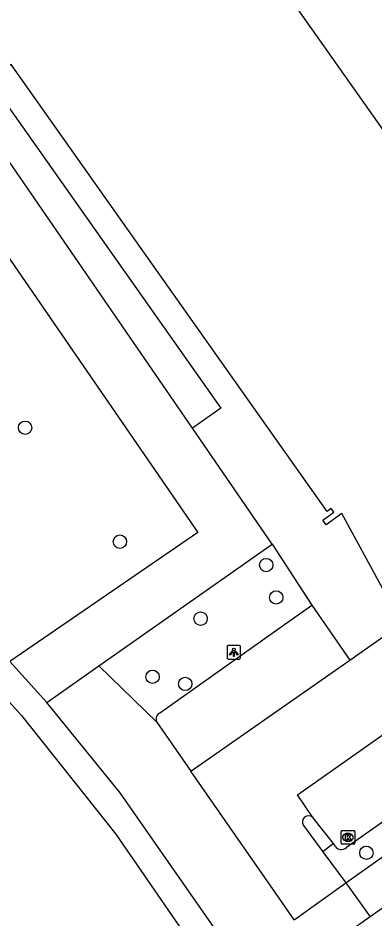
# Model space of a CAD drawing. Extents: x 159353 to 160616, y 385893 to 387321.
# Drawn here: x 159981.2 to 160007.2, y 387095.7 to 387161.5 of the extents above; entities that cross this region are included whole.
import ezdxf

# ---------------------------------------------------------------- set-up
doc = ezdxf.new("R2010")
doc.units = 0
for name, color, linetype in [('IMGEO_Boom', 7, 'Continuous'), ('IMGEO_Groenvoorziening', 7, 'Continuous'), ('IMGEO_Haag', 7, 'Continuous'), ('IMGEO_Kolk', 7, 'Continuous'), ('IMGEO_Lichtpunt', 7, 'Continuous'), ('IMGEO_Pand', 7, 'Continuous'), ('IMGEO_Parkeervlak_open', 7, 'Continuous'), ('IMGEO_Rijbaan_lokaal_gesloten', 7, 'Continuous'), ('IMGEO_Rijbaan_lokaal_open', 7, 'Continuous'), ('IMGEO_Voetpad_halfverhard', 7, 'Continuous'), ('IMGEO_Voetpad_open', 7, 'Continuous')]:
    doc.layers.add(name, color=color, linetype=linetype)

msp = doc.modelspace()

# ---------------------------------------------------------------- linework, layer by layer
at = {"layer": 'IMGEO_Boom'}
for centre in [(159981.691, 387131.563), (159988.619, 387123.239), (159999.322, 387121.529), (160000.05, 387119.159), (159994.524, 387117.611), (159991.007, 387113.365), (159993.401, 387112.849), (160006.645, 387100.507)]:
    msp.add_circle(centre, 0.489, dxfattribs=at)
at = {"layer": 'IMGEO_Groenvoorziening'}
for points in [[(159960.951, 387188.293), (159953.617, 387183.01), (159994.323, 387123.91), (159980.577, 387114.47)], [(159993.933, 387131.523), (159977.278, 387155.68)], [(159987.094, 387114.173), (159999.765, 387123.064)], [(159983.274, 387111.493), (159987.094, 387114.173)], [(159987.094, 387114.173), (159991.322, 387110.038)]]:
    msp.add_lwpolyline(points, dxfattribs=at)
at = {"layer": 'IMGEO_Haag'}
msp.add_lwpolyline([(160004.231, 387101.172), (160003.47, 387100.568)], dxfattribs=at)
at = {"layer": 'IMGEO_Kolk'}
for p, q in [((160004.792, 387101.206), (160004.792, 387102.058)), ((160004.867, 387102.132), (160005.719, 387102.132)), ((160005.28, 387101.912), (160005.305, 387101.912)), ((160005.793, 387102.058), (160005.793, 387101.206)), ((160005.719, 387101.132), (160004.867, 387101.132)), ((160005.303, 387101.352), (160005.278, 387101.352))]:
    msp.add_line(p, q, dxfattribs=at)
for points in [[(160004.792, 387101.206), (160004.792, 387102.058)], [(160004.867, 387102.132), (160005.719, 387102.132)], [(160005.113, 387101.832), (160005.236, 387101.832), (160005.236, 387101.681), (160005.366, 387101.832), (160005.53, 387101.832), (160005.384, 387101.681), (160005.537, 387101.432), (160005.385, 387101.432), (160005.3, 387101.596), (160005.236, 387101.529), (160005.236, 387101.432), (160005.113, 387101.432), (160005.113, 387101.832)], [(160005.793, 387102.058), (160005.793, 387101.206)], [(160005.719, 387101.132), (160004.867, 387101.132)]]:
    msp.add_lwpolyline(points, dxfattribs=at)
for centre, start, end in [((160004.869, 387102.056), 91.55205, 178.44795), ((160004.869, 387102.056), 91.55205, 178.44795), ((160005.717, 387102.056), 1.55205, 88.44795), ((160005.717, 387102.056), 1.55205, 88.44795), ((160004.869, 387101.208), 181.55205, 268.44795), ((160004.869, 387101.208), 181.55205, 268.44795), ((160005.717, 387101.208), 271.55205, 358.44795), ((160005.717, 387101.208), 271.55205, 358.44795)]:
    msp.add_arc(centre, 0.0765, start, end, dxfattribs=at)
for centre, major_axis, ratio, start_param, end_param in [((160005.279, 387101.632), (-0.387, 0.002), 0.722429, 4.712389, 7.853982), ((160005.304, 387101.632), (-0.39, 0.002), 0.717154, 1.570796, 4.712389)]:
    msp.add_ellipse(centre, major_axis=major_axis, ratio=ratio, start_param=start_param, end_param=end_param, dxfattribs=at)
at = {"layer": 'IMGEO_Lichtpunt'}
for p, q in [((159996.454, 387115.564), (159996.454, 387114.757)), ((159996.454, 387115.564), (159996.454, 387114.757)), ((159997.356, 387115.659), (159996.548, 387115.659)), ((159997.356, 387115.659), (159996.548, 387115.659)), ((159997.45, 387114.757), (159997.45, 387115.564)), ((159997.45, 387114.757), (159997.45, 387115.564)), ((159996.548, 387114.663), (159997.356, 387114.663)), ((159996.548, 387114.663), (159997.356, 387114.663))]:
    msp.add_line(p, q, dxfattribs=at)
for points in [[(159996.828, 387115.228), (159996.867, 387115.2), (159996.679, 387114.938), (159996.641, 387114.965), (159996.828, 387115.228)], [(159996.93, 387115.18), (159996.977, 387115.18), (159996.977, 387114.858), (159996.93, 387114.858), (159996.93, 387115.18)], [(159997.04, 387115.2), (159997.078, 387115.227), (159997.265, 387114.965), (159997.226, 387114.937), (159997.04, 387115.2)]]:
    msp.add_lwpolyline(points, dxfattribs=at)
msp.add_circle((159996.953, 387115.362), 0.0994, dxfattribs=at)
for centre, start, end in [((159996.548, 387115.564), 90, 180), ((159996.548, 387115.564), 90, 180), ((159997.356, 387115.564), 0, 90), ((159997.356, 387115.564), 0, 90), ((159996.548, 387114.757), 180, 270), ((159996.548, 387114.757), 180, 270), ((159997.356, 387114.757), 270, 0), ((159997.356, 387114.757), 270, 360)]:
    msp.add_arc(centre, 0.0946, start, end, dxfattribs=at)
at = {"layer": 'IMGEO_Pand'}
for points in [[(160021.18, 387131.539), (160023.093, 387127.982), (160007.844, 387119.786), (160004.862, 387125.301), (160003.696, 387124.469), (160003.47, 387124.808), (160004.262, 387125.398), (160004.074, 387125.651), (160003.777, 387125.441), (160000, 387130.781), (159980.669, 387158.111), (159980.481, 387157.978), (159968.994, 387174.219), (159972.062, 387176.389), (159975.776, 387179.016), (159974.455, 387180.884)], [(160001.337, 387162.54), (160015.824, 387142.057), (160012.121, 387139.438), (160012.745, 387138.556), (160016.584, 387141.196), (160016.805, 387140.87), (160016.335, 387140.551), (160021.18, 387131.539)]]:
    msp.add_lwpolyline(points, dxfattribs=at)
at = {"layer": 'IMGEO_Parkeervlak_open'}
for points in [[(159991.51, 387110.718), (160000, 387116.712), (160002.645, 387118.594)], [(160023.128, 387113.527), (160005.18, 387100.883)], [(159991.322, 387110.038), (159993.801, 387106.477)], [(160004.231, 387101.172), (160002.725, 387103.073)], [(160004.361, 387100.981), (160004.231, 387101.172)]]:
    msp.add_lwpolyline(points, dxfattribs=at)
for centre, radius, start, end in [((159991.788, 387110.275), 0.523, 122.14662, 206.94427), ((160004.81, 387101.262), 0.53, 212.02069, 314.33238)]:
    msp.add_arc(centre, radius, start, end, dxfattribs=at)
at = {"layer": 'IMGEO_Rijbaan_lokaal_gesloten'}
for points in [[(160027.063, 387110.028), (160020.672, 387105.495), (160006.924, 387095.826)], [(160006.924, 387095.826), (160003.092, 387093.131)]]:
    msp.add_lwpolyline(points, dxfattribs=at)
at = {"layer": 'IMGEO_Rijbaan_lokaal_open'}
for points in [[(160005.444, 387114.582), (160026.055, 387129.066), (160023.286, 387133.064)], [(160002.725, 387103.073), (160001.607, 387104.738), (160020.501, 387118.031), (160021.57, 387116.501)], [(159993.801, 387106.477), (160005.444, 387114.582)], [(160001.37, 387095.605), (160000, 387097.573), (159993.801, 387106.477)], [(160002.036, 387102.505), (160002.041, 387102.498), (160003.47, 387100.568)], [(160003.47, 387100.568), (160005.147, 387098.304)], [(160001.37, 387095.605), (160005.147, 387098.304)]]:
    msp.add_lwpolyline(points, dxfattribs=at)
msp.add_arc((160002.406, 387102.758), 0.448, 44.56625, 214.43694, dxfattribs=at)
at = {"layer": 'IMGEO_Voetpad_halfverhard'}
for points in [[(159973.448, 387119.325), (159981.427, 387110.528), (159988.315, 387101.873), (159995.482, 387091.461)], [(159983.274, 387111.493), (159980.577, 387114.47)], [(159997.18, 387092.656), (159988.637, 387104.873), (159983.274, 387111.493)]]:
    msp.add_lwpolyline(points, dxfattribs=at)
at = {"layer": 'IMGEO_Voetpad_open'}
for points in [[(159977.278, 387155.68), (159979.082, 387156.924), (159996.013, 387132.994), (159993.933, 387131.523)], [(159999.765, 387123.064), (159993.933, 387131.523)], [(159999.765, 387123.064), (160002.645, 387118.594)], [(160002.645, 387118.594), (160005.444, 387114.582)], [(160005.147, 387098.304), (160015.563, 387105.7), (160025.321, 387112.484)], [(160005.147, 387098.304), (160006.924, 387095.826)]]:
    msp.add_lwpolyline(points, dxfattribs=at)

doc.saveas('drawing.dxf')
